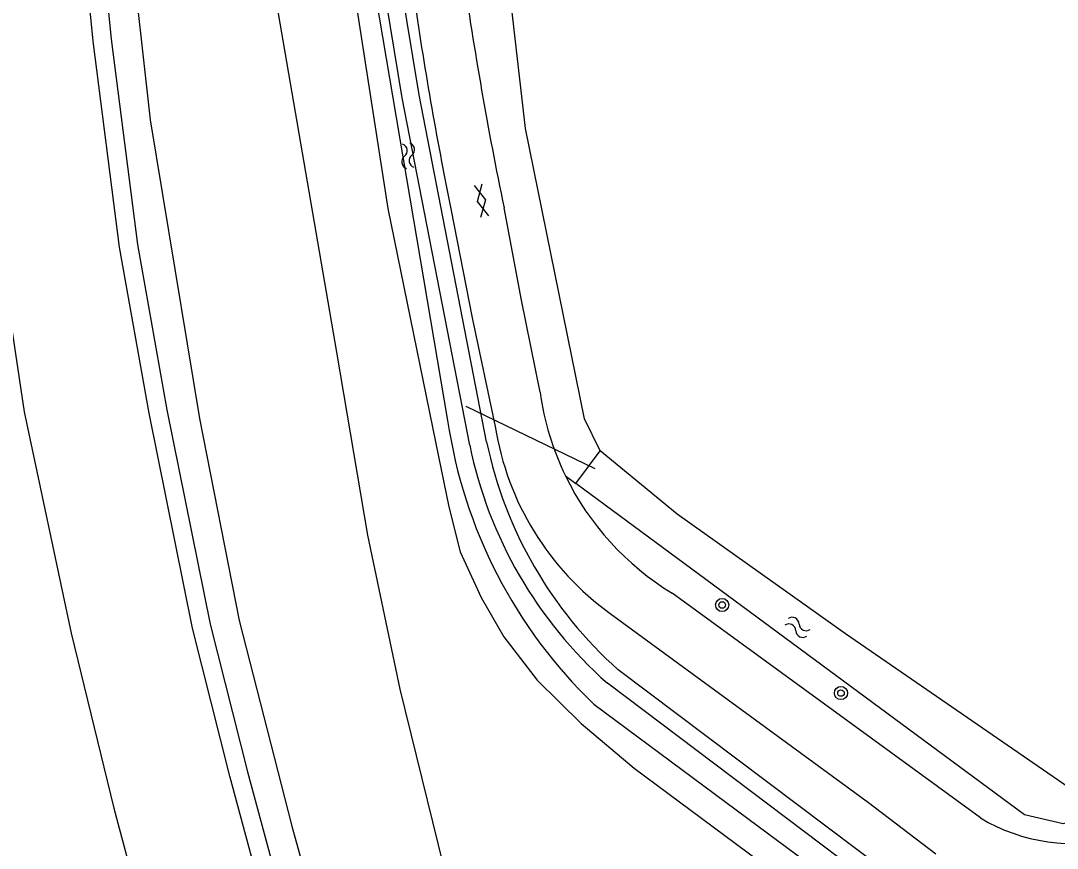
# Model space of a CAD drawing. Extents: x 135999 to 138000, y 396000 to 398501.
# Drawn here: x 137094.8 to 137157.7, y 396160.4 to 396210.7 of the extents above; entities that cross this region are included whole.
import ezdxf

# ---------------------------------------------------------------- set-up
doc = ezdxf.new("R2010")
doc.units = 0
for name, color, linetype in [('gg-knt-BGT kruinlijn', 7, 'Continuous'), ('gg-knt-bronhoudergrens', 7, 'Continuous'), ('gg-knt-verharding', 7, 'Continuous'), ('gg-kntw-bovenkant insteek waterloop', 7, 'Continuous'), ('gg-kntw-waterlijn', 7, 'Continuous'), ('gg-kwrk-duiker nz buis', 7, 'Continuous'), ('gt-grn-groengrens', 7, 'Continuous'), ('gt-symb-boom', 7, 'Continuous'), ('gt-symb-gesloten verharding', 7, 'Continuous'), ('gt-symb-watersymbool', 7, 'Continuous'), ('gx-grn-maaiveld', 7, 'Continuous')]:
    doc.layers.add(name, color=color, linetype=linetype)

# ---------------------------------------------------------------- blocks, each defined once
blk = doc.blocks.new('gt0-BOOM')
at = {"layer": 'gt-symb-boom'}
for radius in [0.4, 0.2]:
    blk.add_circle((0, 0), radius, dxfattribs=at)
blk = doc.blocks.new('gt0-WA')
at = {"layer": 'gt-symb-watersymbool'}
for centre, start, end in [((-0.323, 0.022), 28.07249, 151.92751), ((0.427, 0.422), 208.07248, 331.92751), ((-0.323, -0.428), 28.07249, 151.92751), ((0.427, -0.028), 208.07248, 331.92751)]:
    blk.add_arc(centre, 0.425, start, end, dxfattribs=at)
blk = doc.blocks.new('gt0-GESVH1')
at = {"layer": 'gt-symb-gesloten verharding'}
for p, q in [((-0.992, -0.261), (0.008, 0.239)), ((0.008, -0.261), (-0.992, 0.239)), ((0.008, 0.239), (1.008, -0.261)), ((1.008, 0.239), (0.008, -0.261))]:
    blk.add_line(p, q, dxfattribs=at)

msp = doc.modelspace()

# ---------------------------------------------------------------- linework, layer by layer
at = {"layer": 'gg-knt-BGT kruinlijn'}
for p, q in [((137101.02, 396218.892), (137102.637, 396204.642)), ((137102.637, 396204.642), (137105.614, 396186.516)), ((137105.614, 396186.516), (137108.023, 396174.227)), ((137108.023, 396174.227), (137111.224, 396161.737)), ((137111.224, 396161.737), (137113.772, 396152.811))]:
    msp.add_line(p, q, dxfattribs=at)
at = {"layer": 'gg-knt-bronhoudergrens'}
msp.add_lwpolyline([(137129.954, 396184.547), (137128.997, 396186.478), (137125.433, 396204.126), (137121.615, 396237.3), (137120.682, 396254.608), (137121.207, 396270.289), (137121.446, 396277.431), (137122.744, 396287.117), (137123.482, 396292.619), (137126.494, 396304.837), (137129.506, 396317.054), (137132.437, 396326.922), (137135.445, 396337.247), (137137.865, 396342.703), (137140.817, 396346.529), (137143.124, 396348.195)], dxfattribs=at)
at = {"layer": 'gg-knt-verharding'}
msp.add_line((137153.049, 396162.247), (137134.329, 396175.903), dxfattribs=at)
for points in [[(137120.897, 396199.238), (137122.194, 396192.614), (137123.588, 396186.01)], [(137126.311, 396188.105), (137125.185, 396193.697), (137124.118, 396199.3)], [(137130.569, 396174.664), (137146.262, 396163.187), (137150.355, 396160.063)]]:
    msp.add_lwpolyline(points, dxfattribs=at)
for centre, radius, start, end in [((137352.222, 396246.397), 232.915, 188.0857, 191.66615), ((137321.881, 396240.791), 205.234, 187.9705, 191.68134), ((137143.14, 396190.429), 16.989, 187.8636, 205.87944), ((137140.684, 396188.708), 17.307, 188.96835, 234.2382), ((137143.149, 396190.435), 16.999, 205.88478, 238.74596), ((137158.68, 396171.646), 10.957, 239.07319, 284.8264)]:
    msp.add_arc(centre, radius, start, end, dxfattribs=at)
at = {"layer": 'gg-kntw-bovenkant insteek waterloop'}
for p, q in [((137123.063, 396185.092), (137118.969, 396206.174)), ((137128.481, 396182.552), (137129.954, 396184.547)), ((137150.163, 396156.857), (137131.061, 396171.237))]:
    msp.add_line(p, q, dxfattribs=at)
for points in [[(137118.969, 396206.174), (137117.087, 396217.593), (137115.244, 396244.2), (137116.214, 396279.538), (137120.403, 396303.882), (137125.64, 396326.399), (137129.572, 396340.667)], [(137159.68, 396164.432), (137158.698, 396163.882), (137144.86, 396173.417), (137134.644, 396180.699), (137129.954, 396184.547)], [(137161.176, 396163.407), (137159.899, 396162.356), (137158.088, 396161.879), (137155.723, 396162.431), (137128.481, 396182.552)]]:
    msp.add_lwpolyline(points, dxfattribs=at)
msp.add_arc((137148.003, 396190.253), 25.468, 191.6913, 228.30133, dxfattribs=at)
at = {"layer": 'gg-kntw-waterlijn'}
for p, q in [((137115.412, 396217.557), (137120.694, 396186.39)), ((137122.033, 396184.886), (137117.935, 396205.989)), ((137150.305, 396155.436), (137130.395, 396170.424))]:
    msp.add_line(p, q, dxfattribs=at)
for points in [[(137117.935, 396205.989), (137116.043, 396217.471), (137114.193, 396244.178), (137115.166, 396279.642), (137119.373, 396304.09), (137124.622, 396326.658), (137128.56, 396340.946)], [(137129.568, 396169.155), (137138.926, 396162.215), (137149.503, 396154.371)]]:
    msp.add_lwpolyline(points, dxfattribs=at)
for centre, radius, start, end in [((137150.35, 396190.758), 29.976, 188.37777, 226.10852), ((137148.005, 396190.255), 26.521, 191.67941, 228.39402)]:
    msp.add_arc(centre, radius, start, end, dxfattribs=at)
at = {"layer": 'gg-kwrk-duiker nz buis'}
msp.add_line((137129.654, 396183.456), (137121.83, 396187.23), dxfattribs=at)
at = {"layer": 'gt-grn-groengrens'}
msp.add_line((137127.855, 396183.014), (137128.481, 396182.552), dxfattribs=at)
at = {"layer": 'gx-grn-maaiveld'}
for points in [[(137111.31, 396154.773), (137110.248, 396154.486), (137107.466, 396164.773), (137105.204, 396173.779), (137102.557, 396186.821), (137100.774, 396196.903), (137099.167, 396209.421), (137098.137, 396219.857), (137097.45, 396230.691), (137097.067, 396243.142), (137097.214, 396253.776), (137097.802, 396266.448), (137098.479, 396275.725), (137099.623, 396285.935), (137101.085, 396295.747), (137102.21, 396302.757), (137103.668, 396310.189), (137105.241, 396317.642), (137107.019, 396324.975), (137109.155, 396333.02), (137111.23, 396340.022)], [(137105.551, 396313.783), (137104.746, 396309.97), (137103.293, 396302.564), (137102.172, 396295.579), (137100.714, 396285.793), (137099.575, 396275.624), (137098.9, 396266.383), (137098.314, 396253.743), (137098.167, 396243.151), (137098.549, 396230.743), (137099.234, 396219.946), (137100.26, 396209.545), (137101.862, 396197.069), (137103.638, 396187.026), (137106.277, 396174.023), (137108.53, 396165.051), (137111.31, 396154.773)], [(137114.596, 396215.194), (137117.057, 396199.262), (137119.969, 396184.983), (137120.76, 396181.136), (137121.45, 396178.397), (137122.733, 396175.636), (137124.103, 396173.251), (137126.141, 396170.606), (137128.814, 396167.982), (137132.033, 396165.267), (137149.262, 396152.477), (137150.322, 396151.958)], [(137109.982, 396213.604), (137113.95, 396190.543), (137115.818, 396179.417), (137117.801, 396170.064), (137121.115, 396156.589), (137122.318, 396151.27), (137122.488, 396148.538), (137122.227, 396147.326), (137120.877, 396145.915), (137117.448, 396144.201), (137117.437, 396144.197)], [(137092.86, 396200.87), (137094.967, 396186.91), (137097.836, 396173.47), (137100.417, 396162.827), (137102.541, 396154.887), (137102.56, 396153.898), (137102.323, 396153.116), (137100.017, 396149.562), (137101.929, 396144.332)]]:
    msp.add_lwpolyline(points, dxfattribs=at)

# ---------------------------------------------------------------- block references
at = {"layer": 'gt-symb-boom'}
for p in [(137137.37, 396175.178), (137144.584, 396169.83)]:
    msp.add_blockref('gt0-BOOM', p, dxfattribs=at)
at = {"layer": 'gt-symb-gesloten verharding', "rotation": 101.53462065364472}
msp.add_blockref('gt0-GESVH1', (137122.736, 396199.726), dxfattribs=at)
at = {"layer": 'gt-symb-watersymbool'}
for p, rotation in [((137118.307, 396202.417), 99.37757912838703), ((137141.898, 396173.846), -25.975714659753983)]:
    msp.add_blockref('gt0-WA', p, dxfattribs=dict(at, rotation=rotation))

doc.saveas('drawing.dxf')
